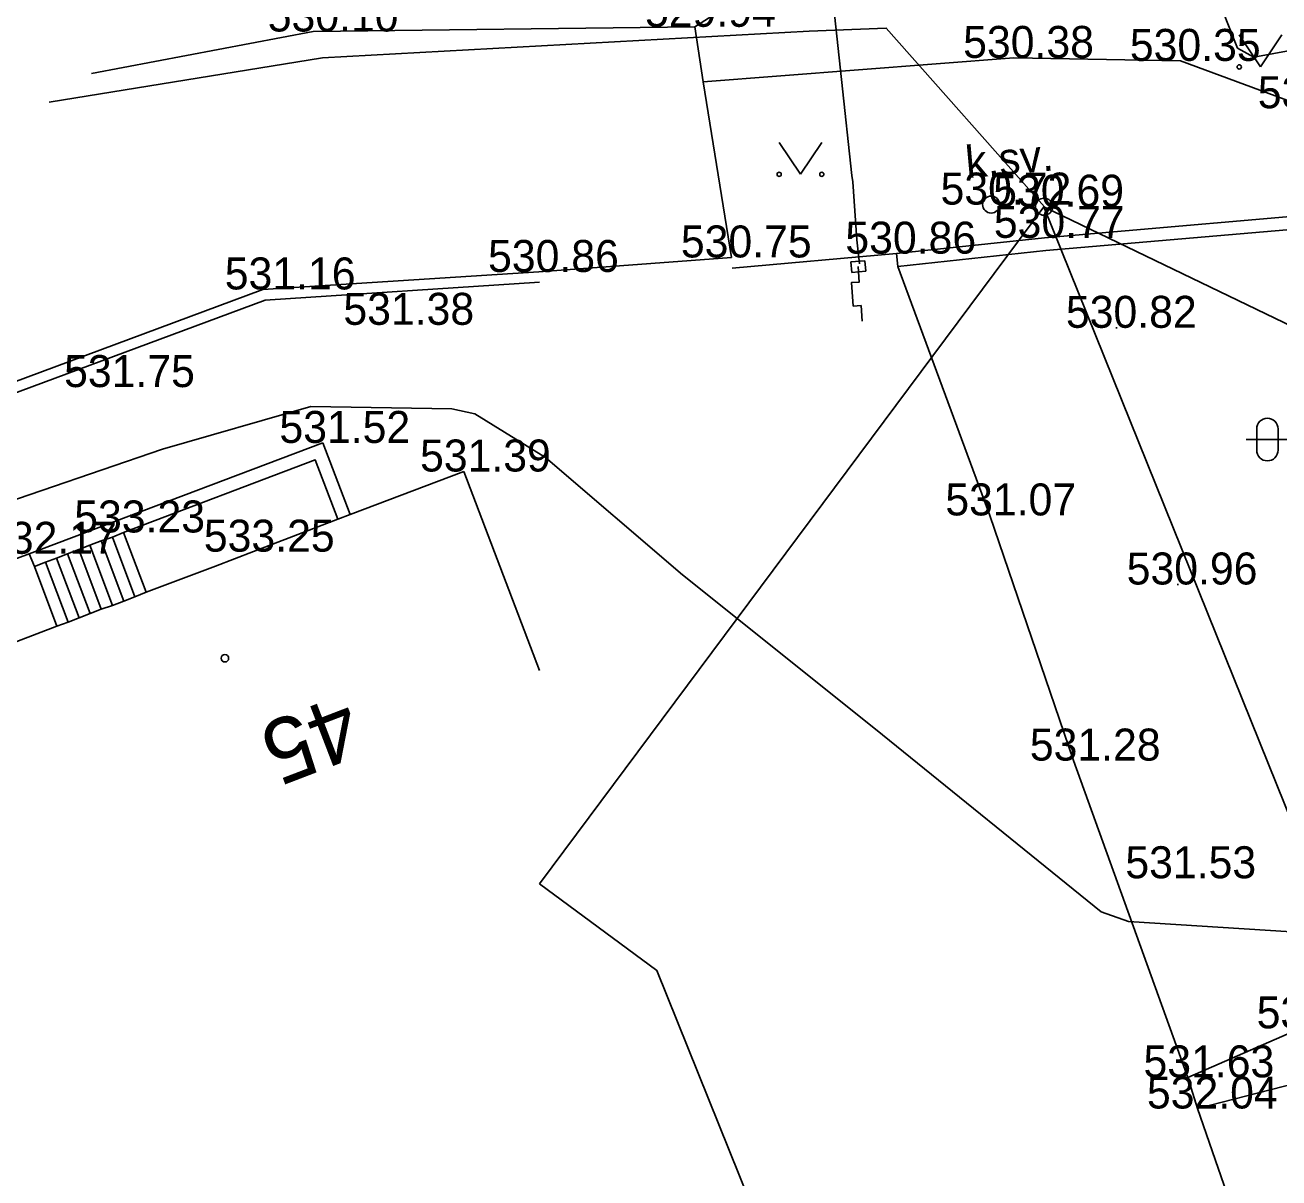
# Model space of a CAD drawing. Extents: x -668867 to -667827, y -1131943 to -1131019.
# Drawn here: x -668851.4 to -668821.99, y -1131320.07 to -1131293.03 of the extents above; entities that cross this region are included whole.
import ezdxf

# ---------------------------------------------------------------- set-up
doc = ezdxf.new("R2010")
doc.units = 0
for name, color, linetype in [('G_Bod_tecka', 7, 'Continuous'), ('G_Bod_vyska', 7, 'Continuous'), ('G_Breh_Teren', 7, 'Continuous'), ('G_Budovy-znacky', 7, 'Continuous'), ('G_Budovy_Objekty', 7, 'Continuous'), ('G_Budovy_vstupy', 7, 'Continuous'), ('G_Cesty_Schody', 7, 'Continuous'), ('G_Cisla_orientacni', 7, 'Continuous'), ('G_Plochy_zpevnene', 7, 'Continuous'), ('G_Ploty', 7, 'Continuous'), ('G_Ploty_vstupy', 7, 'Continuous'), ('G_Poznamky_odkaz', 7, 'Continuous'), ('G_Site-Rozvadece', 7, 'Continuous'), ('G_Site-Sloupy', 7, 'Continuous'), ('G_Vyskopis-bod_terenu', 7, 'Continuous'), ('G_Z_ELsilove_podz_kotovane', 7, 'Continuous'), ('G_Z_PLYNY_podz_geodeticky', 7, 'Continuous'), ('G_Z_SPOJE_nadz_kotovane', 7, 'Continuous'), ('G_Z_SPOJE_podz_geodeticky', 7, 'Continuous'), ('G_Z_SPOJE_podz_kotovane', 7, 'Continuous'), ('G_Z_SPOJE_podz_priblizne', 7, 'Continuous'), ('G_Zelen-Znacky', 7, 'Continuous')]:
    doc.layers.add(name, color=color, linetype=linetype)

msp = doc.modelspace()

# ---------------------------------------------------------------- linework, layer by layer
at = {"layer": 'G_Bod_tecka'}
for p, q in [((-668835.69, -1131293.07), (-668835.69, -1131293.07)), ((-668844.64, -1131293.18), (-668844.64, -1131293.18)), ((-668828.21, -1131293.8), (-668828.21, -1131293.8)), ((-668824.3, -1131293.87), (-668824.3, -1131293.87)), ((-668828.74, -1131297.24), (-668828.74, -1131297.24)), ((-668827.5, -1131297.29), (-668827.5, -1131297.29)), ((-668827.49, -1131298.02), (-668827.49, -1131298.02)), ((-668830.96, -1131298.39), (-668830.96, -1131298.39)), ((-668834.83, -1131298.48), (-668834.83, -1131298.48)), ((-668839.35, -1131298.82), (-668839.35, -1131298.82)), ((-668845.83, -1131299.23), (-668845.83, -1131299.23)), ((-668842.92, -1131300.06), (-668842.92, -1131300.06)), ((-668825.8, -1131300.13), (-668825.8, -1131300.13)), ((-668849.46, -1131301.52), (-668849.46, -1131301.52)), ((-668844.41, -1131302.83), (-668844.41, -1131302.83)), ((-668841.11, -1131303.5), (-668841.11, -1131303.5)), ((-668828.77, -1131304.53), (-668828.77, -1131304.53)), ((-668849.09, -1131304.93), (-668849.09, -1131304.93)), ((-668851.3, -1131305.43), (-668851.3, -1131305.43)), ((-668846.04, -1131305.38), (-668846.04, -1131305.38)), ((-668824.36, -1131306.15), (-668824.36, -1131306.15)), ((-668826.81, -1131310.28), (-668826.81, -1131310.28)), ((-668824.57, -1131313.04), (-668824.57, -1131313.04)), ((-668824.13, -1131317.71), (-668824.13, -1131317.71)), ((-668823.9, -1131318.44), (-668823.9, -1131318.44))]:
    msp.add_line(p, q, dxfattribs=at)
at = {"layer": 'G_Breh_Teren'}
for points in [[(-668835.49, -1131294.36), (-668828.21, -1131293.8), (-668824.3, -1131293.87), (-668821.3, -1131294.98), (-668819.74, -1131297.35)], [(-668824.13, -1131317.71), (-668821.49, -1131316.56), (-668817.41, -1131314.77)], [(-668816.74, -1131316.13), (-668819.88, -1131317.41), (-668823.9, -1131318.44)]]:
    msp.add_lwpolyline(points, dxfattribs=at)
at = {"layer": 'G_Budovy-znacky'}
msp.add_circle((-668846.71, -1131307.88), 0.0875, dxfattribs=at)
at = {"layer": 'G_Budovy_Objekty'}
for p, q in [((-668841.11, -1131303.5), (-668843.77, -1131304.51)), ((-668839.33, -1131308.17), (-668841.11, -1131303.5)), ((-668843.77, -1131304.51), (-668844.06, -1131304.62)), ((-668844.06, -1131304.62), (-668846.04, -1131305.38)), ((-668846.93, -1131305.72), (-668848.56, -1131306.33)), ((-668848.56, -1131306.33), (-668848.82, -1131306.44)), ((-668849.35, -1131306.64), (-668849.61, -1131306.73)), ((-668849.08, -1131306.54), (-668849.35, -1131306.64)), ((-668848.82, -1131306.44), (-668849.08, -1131306.54)), ((-668850.13, -1131306.93), (-668850.39, -1131307.03)), ((-668849.87, -1131306.83), (-668850.13, -1131306.93)), ((-668849.61, -1131306.73), (-668849.87, -1131306.83)), ((-668850.65, -1131307.13), (-668853.54, -1131308.23)), ((-668850.39, -1131307.03), (-668850.65, -1131307.13))]:
    msp.add_line(p, q, dxfattribs=at)
at = {"layer": 'G_Budovy_vstupy'}
msp.add_line((-668846.04, -1131305.38), (-668846.93, -1131305.72), dxfattribs=at)
at = {"layer": 'G_Cesty_Schody'}
for p, q in [((-668849.08, -1131306.54), (-668849.61, -1131305.13)), ((-668848.82, -1131306.44), (-668849.35, -1131305.04)), ((-668848.56, -1131306.33), (-668849.09, -1131304.93)), ((-668849.87, -1131306.83), (-668850.4, -1131305.43)), ((-668849.61, -1131306.73), (-668850.14, -1131305.33)), ((-668849.35, -1131306.64), (-668849.88, -1131305.23)), ((-668850.65, -1131307.13), (-668851.18, -1131305.73)), ((-668850.39, -1131307.03), (-668850.92, -1131305.63)), ((-668850.13, -1131306.93), (-668850.66, -1131305.53))]:
    msp.add_line(p, q, dxfattribs=at)
at = {"layer": 'G_Plochy_zpevnene'}
for p, q in [((-668833.45, -1131291.65), (-668835.69, -1131293.07)), ((-668844.64, -1131293.18), (-668835.69, -1131293.07)), ((-668849.843, -1131294.169), (-668844.64, -1131293.18)), ((-668851.3, -1131305.43), (-668858.6, -1131308.11))]:
    msp.add_line(p, q, dxfattribs=at)
msp.add_lwpolyline([(-668835.69, -1131293.07), (-668835.49, -1131294.36), (-668834.83, -1131298.48)], dxfattribs=at)
at = {"layer": 'G_Ploty'}
for p, q in [((-668834.81, -1131298.73), (-668830.96, -1131298.39)), ((-668830.96, -1131298.39), (-668830.93, -1131298.69)), ((-668839.35, -1131298.82), (-668845.82, -1131299.23)), ((-668860.31, -1131304.62), (-668845.82, -1131299.23)), ((-668845.77, -1131299.48), (-668839.33, -1131299.06)), ((-668860.19, -1131304.84), (-668845.77, -1131299.48)), ((-668851.3, -1131305.43), (-668844.41, -1131302.83)), ((-668843.77, -1131304.51), (-668844.41, -1131302.83)), ((-668824.13, -1131317.71), (-668826.81, -1131310.28))]:
    msp.add_line(p, q, dxfattribs=at)
for points in [[(-668830.96, -1131298.39), (-668827.49, -1131298.02), (-668819.74, -1131297.35), (-668818.38, -1131297.23)], [(-668830.93, -1131298.69), (-668827.46, -1131298.32), (-668819.71, -1131297.65), (-668818.35, -1131297.53)], [(-668826.81, -1131310.28), (-668828.77, -1131304.53), (-668830.93, -1131298.69)], [(-668851.3, -1131305.43), (-668851.18, -1131305.73), (-668850.92, -1131305.63), (-668850.66, -1131305.53), (-668850.4, -1131305.43), (-668850.14, -1131305.33), (-668849.88, -1131305.23), (-668849.61, -1131305.13), (-668849.35, -1131305.04), (-668849.09, -1131304.93), (-668844.59, -1131303.23), (-668844.06, -1131304.62)], [(-668818.08, -1131335.52), (-668821.89, -1131324.24), (-668823.9, -1131318.44), (-668824.13, -1131317.71)]]:
    msp.add_lwpolyline(points, dxfattribs=at)
at = {"layer": 'G_Ploty_vstupy'}
msp.add_line((-668834.83, -1131298.48), (-668839.35, -1131298.82), dxfattribs=at)
at = {"layer": 'G_Site-Rozvadece'}
for p, q in [((-668831.7, -1131298.56), (-668832.03, -1131298.58)), ((-668832.01, -1131298.83), (-668832.03, -1131298.58)), ((-668831.7, -1131298.56), (-668831.68, -1131298.8)), ((-668831.68, -1131298.8), (-668832.01, -1131298.83))]:
    msp.add_line(p, q, dxfattribs=at)
msp.add_lwpolyline([(-668831.86, -1131298.69), (-668831.833, -1131299.057), (-668832.015, -1131299.071), (-668831.973, -1131299.621), (-668831.791, -1131299.608), (-668831.761, -1131299.975)], dxfattribs=at)
at = {"layer": 'G_Site-Sloupy'}
for centre in [(-668828.74, -1131297.24), (-668827.5, -1131297.29)]:
    msp.add_circle(centre, 0.2, dxfattribs=at)
at = {"layer": 'G_Vyskopis-bod_terenu'}
for p, q in [((-668825.81, -1131300.13), (-668825.79, -1131300.13)), ((-668825.8, -1131300.115), (-668825.8, -1131300.13)), ((-668825.8, -1131300.145), (-668825.8, -1131300.13)), ((-668824.37, -1131306.15), (-668824.35, -1131306.15)), ((-668824.36, -1131306.135), (-668824.36, -1131306.15)), ((-668824.36, -1131306.165), (-668824.36, -1131306.15))]:
    msp.add_line(p, q, dxfattribs=at)
at = {"layer": 'G_Z_ELsilove_podz_kotovane'}
for points in [[(-668825.041, -1131279.137), (-668825.188, -1131279.223), (-668825.321, -1131279.301), (-668824.821, -1131282.782), (-668824.804, -1131282.901), (-668824.799, -1131282.904), (-668823.36, -1131283.87), (-668823.387, -1131284.074), (-668823.51, -1131284.99), (-668823.5, -1131292.2), (-668822.96, -1131293.57), (-668822.58, -1131293.78), (-668821.26, -1131293.54), (-668813.23, -1131292.5), (-668811.86, -1131292.56), (-668811.74, -1131296.77), (-668810.37, -1131300.97), (-668808.71, -1131303.83), (-668804.207, -1131307.866)], [(-668852.238, -1131307.085), (-668852.703, -1131305.394), (-668852.778, -1131304.9), (-668852.424, -1131304.434), (-668848.177, -1131302.974), (-668844.698, -1131301.973), (-668841.39, -1131302.034), (-668840.847, -1131302.151), (-668839.19, -1131303.174), (-668835.98, -1131305.921), (-668831.449, -1131309.541), (-668826.158, -1131313.831), (-668825.518, -1131314.055), (-668821.696, -1131314.299), (-668812.644, -1131311.924), (-668805.034, -1131308.012), (-668804.617, -1131307.94)]]:
    msp.add_lwpolyline(points, dxfattribs=at)
at = {"layer": 'G_Z_PLYNY_podz_geodeticky'}
msp.add_lwpolyline([(-668832.86, -1131285.21), (-668832.49, -1131292.05), (-668832.01, -1131296.56), (-668831.98, -1131296.71), (-668831.89, -1131298.07), (-668831.83, -1131298.63)], dxfattribs=at)
at = {"layer": 'G_Z_SPOJE_nadz_kotovane'}
for points in [[(-668827.5, -1131297.29), (-668839.33, -1131313.17)], [(-668827.5, -1131297.29), (-668818.61, -1131319.36)], [(-668827.5, -1131297.29), (-668802.36, -1131309.41)], [(-668839.33, -1131313.17), (-668836.58, -1131315.2), (-668827.34, -1131338.16), (-668826.187, -1131346.803)]]:
    msp.add_lwpolyline(points, dxfattribs=at)
at = {"layer": 'G_Z_SPOJE_podz_geodeticky'}
for points in [[(-668833.01, -1131293.17), (-668831.2, -1131293.1), (-668827.49, -1131297.29)], [(-668850.83, -1131294.839), (-668844.42, -1131293.8), (-668833.01, -1131293.17)]]:
    msp.add_lwpolyline(points, dxfattribs=at)
at = {"layer": 'G_Z_SPOJE_podz_kotovane'}
for points in [[(-668833.01, -1131293.17), (-668831.2, -1131293.1), (-668827.49, -1131297.29)], [(-668850.83, -1131294.839), (-668844.42, -1131293.8), (-668833.01, -1131293.17)]]:
    msp.add_lwpolyline(points, dxfattribs=at)
at = {"layer": 'G_Z_SPOJE_podz_priblizne'}
for points in [[(-668833.01, -1131293.17), (-668831.2, -1131293.1), (-668827.49, -1131297.29)], [(-668850.83, -1131294.839), (-668844.42, -1131293.8), (-668833.01, -1131293.17)]]:
    msp.add_lwpolyline(points, dxfattribs=at)
at = {"layer": 'G_Zelen-Znacky'}
for p, q in [((-668822.92, -1131293.26), (-668822.42, -1131294.01)), ((-668822.42, -1131294.01), (-668821.92, -1131293.26)), ((-668833.71, -1131295.78), (-668833.21, -1131296.53)), ((-668833.21, -1131296.53), (-668832.71, -1131295.78)), ((-668822.51, -1131303), (-668822.51, -1131302.5)), ((-668822.01, -1131303), (-668822.01, -1131302.5)), ((-668821.76, -1131302.75), (-668822.76, -1131302.75))]:
    msp.add_line(p, q, dxfattribs=at)
for centre in [(-668822.92, -1131294.011), (-668833.711, -1131296.531), (-668832.711, -1131296.531)]:
    msp.add_circle(centre, 0.05, dxfattribs=at)
for centre, start, end in [((-668822.26, -1131302.5), 0, 180), ((-668822.26, -1131303), 180, 0)]:
    msp.add_arc(centre, 0.25, start, end, dxfattribs=at)

# ---------------------------------------------------------------- texts
at = {"layer": 'G_Bod_vyska'}
for s, p in [('530.10', (-668845.706, -1131293.18)), ('529.94', (-668836.858, -1131293.07)), ('530.38', (-668829.396, -1131293.8)), ('530.35', (-668825.486, -1131293.87)), ('530.28', (-668822.486, -1131294.98)), ('530.72', (-668829.926, -1131297.24)), ('530.69', (-668828.691, -1131297.29)), ('530.77', (-668828.676, -1131298.02)), ('530.75', (-668836.016, -1131298.48)), ('530.86', (-668832.159, -1131298.39)), ('530.86', (-668840.539, -1131298.82)), ('531.16', (-668846.714, -1131299.23)), ('531.38', (-668843.932, -1131300.06)), ('530.82', (-668826.986, -1131300.13)), ('531.75', (-668850.482, -1131301.52)), ('531.52', (-668845.432, -1131302.83)), ('531.39', (-668842.134, -1131303.5)), ('531.07', (-668829.814, -1131304.53)), ('533.23', (-668850.244, -1131304.93)), ('532.17', (-668852.312, -1131305.43)), ('533.25', (-668847.204, -1131305.38)), ('530.96', (-668825.561, -1131306.15)), ('531.28', (-668827.832, -1131310.28)), ('531.53', (-668825.592, -1131313.04)), ('531.23', (-668822.512, -1131316.56)), ('531.63', (-668825.166, -1131317.71)), ('532.04', (-668825.086, -1131318.44))]:
    msp.add_text(s, height=0.75, dxfattribs=at).set_placement(p)
at = {"layer": 'G_Cisla_orientacni'}
msp.add_text('45', height=1.5, rotation=200.9947, dxfattribs=at).set_placement((-668843.903, -1131308.698))
at = {"layer": 'G_Poznamky_odkaz'}
msp.add_text('k.sv.', height=0.75, rotation=5.1565, dxfattribs=at).set_placement((-668829.307, -1131296.622))

doc.saveas('drawing.dxf')
